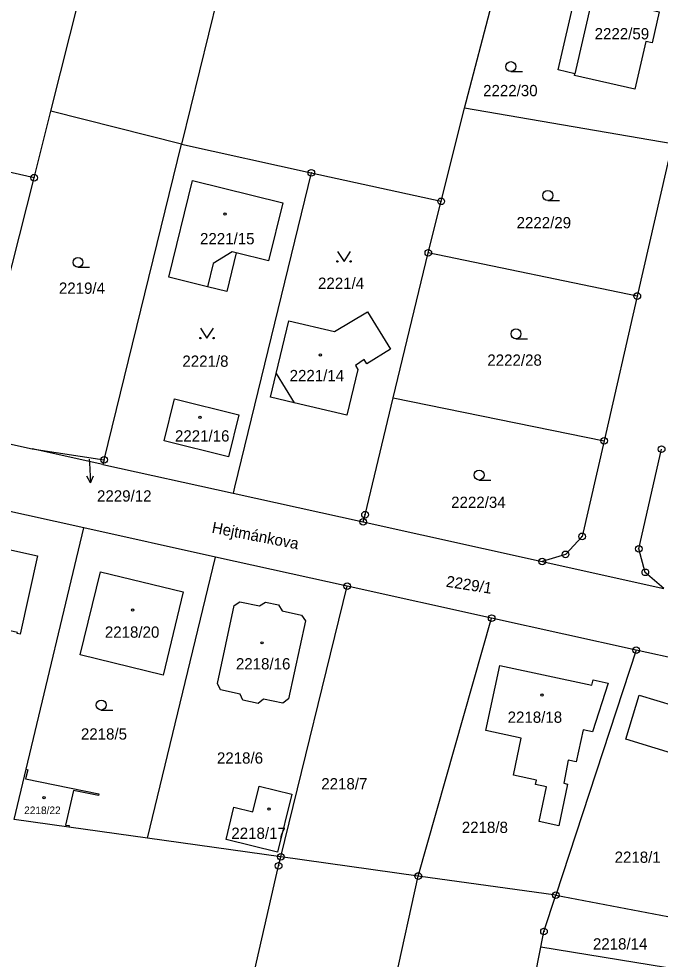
# Model space of a CAD drawing. Extents: x -733394 to -722299, y -1082822 to -1075049.
# Drawn here: x -728180.6 to -728083.8, y -1080258.9 to -1080117.1 of the extents above; entities that cross this region are included whole.
import ezdxf

# ---------------------------------------------------------------- set-up
doc = ezdxf.new("R2010")
doc.units = 0
for name, color, linetype in [('Hranice parcel', 7, 'Continuous'), ('Parcelní čísla', 7, 'Continuous'), ('Pop  PČ popisy', 7, 'Continuous'), ('Vnitřní kresba', 7, 'Continuous'), ('Značky bodu BP', 7, 'Continuous'), ('Značky budov', 7, 'Continuous'), ('Značky kultur', 7, 'Continuous')]:
    doc.layers.add(name, color=color, linetype=linetype)

msp = doc.modelspace()

# ---------------------------------------------------------------- linework, layer by layer
at = {"layer": 'Hranice parcel'}
for p, q in [((-728175.71, -1080131.01), (-728165.27, -1080089.63)), ((-728147.29, -1080100.38), (-728156.02, -1080135.98)), ((-728113.36, -1080130.56), (-728107.69, -1080108.81)), ((-728178.25, -1080141.04), (-728175.71, -1080131.01)), ((-728156.02, -1080135.98), (-728175.71, -1080131.01)), ((-728116.87, -1080144.6), (-728113.36, -1080130.56)), ((-728082.02, -1080135.91), (-728113.36, -1080130.56)), ((-728167.69, -1080183.57), (-728156.02, -1080135.98)), ((-728156.02, -1080135.98), (-728136.45, -1080140.29)), ((-728082.02, -1080135.91), (-728087.3, -1080158.88)), ((-728178.25, -1080141.04), (-728197.78, -1080136.73)), ((-728136.45, -1080140.29), (-728116.87, -1080144.6)), ((-728188.06, -1080179.81), (-728178.25, -1080141.04)), ((-728118.81, -1080152.36), (-728116.87, -1080144.6)), ((-728124.09, -1080174.23), (-728118.81, -1080152.36)), ((-728087.3, -1080158.88), (-728118.81, -1080152.36)), ((-728087.3, -1080158.88), (-728092.31, -1080180.71)), ((-728124.09, -1080174.23), (-728092.31, -1080180.71)), ((-728188.06, -1080179.81), (-728178.52, -1080181.91)), ((-728167.86, -1080184.27), (-728178.52, -1080181.91)), ((-728178.52, -1080181.91), (-728167.69, -1080183.57)), ((-728167.69, -1080183.57), (-728167.86, -1080184.27)), ((-728167.86, -1080184.27), (-728148.24, -1080188.61)), ((-728148.24, -1080188.61), (-728128.63, -1080192.94)), ((-728170.75, -1080193.85), (-728190.6, -1080189.46)), ((-728179.46, -1080230.24), (-728170.75, -1080193.85)), ((-728150.89, -1080198.25), (-728170.75, -1080193.85)), ((-728128.63, -1080192.94), (-728101.63, -1080198.91)), ((-728161.16, -1080240.62), (-728150.89, -1080198.25)), ((-728131.04, -1080202.64), (-728150.89, -1080198.25)), ((-728101.63, -1080198.91), (-728083.32, -1080202.96)), ((-728141.05, -1080243.43), (-728131.04, -1080202.64)), ((-728109.26, -1080207.46), (-728131.04, -1080202.64)), ((-728120.32, -1080246.33), (-728109.26, -1080207.46)), ((-728087.47, -1080212.28), (-728109.26, -1080207.46)), ((-728087.47, -1080212.28), (-728099.58, -1080249.22)), ((-728067.94, -1080216.6), (-728087.47, -1080212.28)), ((-728181.27, -1080237.81), (-728179.46, -1080230.24)), ((-728173.03, -1080238.96), (-728181.27, -1080237.81)), ((-728161.16, -1080240.62), (-728173.03, -1080238.96)), ((-728141.05, -1080243.43), (-728161.16, -1080240.62)), ((-728120.32, -1080246.33), (-728141.05, -1080243.43)), ((-728129.04, -1080285.49), (-728120.32, -1080246.33)), ((-728099.58, -1080249.22), (-728120.32, -1080246.33)), ((-728101.37, -1080254.69), (-728099.58, -1080249.22)), ((-728099.58, -1080249.22), (-728079.08, -1080253.13)), ((-728101.83, -1080257.04), (-728101.37, -1080254.69)), ((-728107.7, -1080286.76), (-728101.83, -1080257.04)), ((-728080.28, -1080260.58), (-728101.83, -1080257.04))]:
    msp.add_line(p, q, dxfattribs=at)
for points in [[(-728085.07, -1080120.72), (-728086.03, -1080120.51), (-728087.68, -1080127.7), (-728096.76, -1080125.64), (-728096.7, -1080125.36), (-728099.24, -1080124.78), (-728096.63, -1080113.4), (-728094.09, -1080113.95), (-728094.03, -1080113.69), (-728083.98, -1080116.01), (-728085.07, -1080120.72)], [(-728136.45, -1080140.29), (-728148.02, -1080187.71), (-728148.24, -1080188.61)], [(-728152.08, -1080157.47), (-728157.94, -1080156.06), (-728154.36, -1080141.46), (-728140.76, -1080144.81), (-728142.91, -1080153.55), (-728147.78, -1080152.38), (-728149.19, -1080158.22), (-728152.08, -1080157.47)], [(-728141.73, -1080170.57), (-728139.85, -1080162.6), (-728132.94, -1080164.25), (-728127.99, -1080161.24), (-728124.51, -1080166.9), (-728128.07, -1080169.1), (-728128.46, -1080168.47), (-728129.8, -1080169.35), (-728129.44, -1080169.94), (-728131.1, -1080176.86), (-728139.05, -1080174.97), (-728142.59, -1080174.11), (-728141.73, -1080170.57)], [(-728148.96, -1080183.12), (-728158.66, -1080180.69), (-728157.09, -1080174.4), (-728147.4, -1080176.8), (-728148.96, -1080183.12)], [(-728128.63, -1080192.94), (-728128.35, -1080191.85), (-728124.09, -1080174.23)], [(-728092.31, -1080180.71), (-728095.62, -1080195.12), (-728098.11, -1080197.83), (-728101.63, -1080198.91)], [(-728083.32, -1080202.96), (-728086.09, -1080200.54), (-728087.08, -1080197.01), (-728083.63, -1080181.97)], [(-728187.98, -1080208.05), (-728191.11, -1080207.33), (-728191.14, -1080207.48), (-728191.53, -1080207.39), (-728188.9, -1080195.59), (-728177.75, -1080198.07), (-728180.37, -1080209.84), (-728180.79, -1080209.76), (-728180.77, -1080209.61), (-728183.9, -1080208.92), (-728183.97, -1080209.22), (-728185.31, -1080210.1), (-728187.04, -1080209.69), (-728188.02, -1080208.28), (-728187.98, -1080208.05)], [(-728155.76, -1080203.48), (-728158.79, -1080216.04), (-728171.28, -1080213), (-728168.25, -1080200.44), (-728155.76, -1080203.48)], [(-728143.38, -1080205.03), (-728141.41, -1080205.46), (-728140.86, -1080206.35), (-728137.92, -1080206.98), (-728137.33, -1080207.87), (-728139.87, -1080219.62), (-728140.75, -1080220.29), (-728143.68, -1080219.65), (-728144.45, -1080220.31), (-728146.78, -1080219.82), (-728147.17, -1080218.9), (-728150.13, -1080218.24), (-728150.61, -1080217.32), (-728148.1, -1080205.55), (-728147.21, -1080204.98), (-728144.28, -1080205.61), (-728143.38, -1080205.03)], [(-728091.7, -1080217.24), (-728094.07, -1080224.59), (-728095.48, -1080224.28), (-728096.51, -1080229.1), (-728097.71, -1080228.86), (-728098.4, -1080232.34), (-728097.81, -1080232.47), (-728099.14, -1080238.75), (-728102.11, -1080238.11), (-728101, -1080232.89), (-728102.63, -1080232.54), (-728102.49, -1080231.88), (-728105.98, -1080231.13), (-728104.79, -1080225.55), (-728110.13, -1080224.37), (-728108.03, -1080214.58), (-728094.14, -1080217.55), (-728093.95, -1080216.77), (-728091.7, -1080217.24)], [(-728081.98, -1080234.35), (-728080.18, -1080228.39), (-728089.04, -1080225.67), (-728087.04, -1080219.06), (-728076.38, -1080222.29), (-728075.73, -1080220.2), (-728071.75, -1080221.4), (-728076.22, -1080236.13), (-728081.98, -1080234.35)], [(-728179.46, -1080230.24), (-728179.21, -1080230.3), (-728179.53, -1080231.66), (-728168.51, -1080233.94), (-728168.54, -1080234.19), (-728172.29, -1080233.42), (-728173.49, -1080238.64), (-728172.97, -1080238.71), (-728173.03, -1080238.96)], [(-728144.31, -1080232.79), (-728139.39, -1080233.99), (-728141.54, -1080242.73), (-728149.31, -1080240.82), (-728148.13, -1080235.97), (-728145.25, -1080236.67), (-728144.31, -1080232.79)], [(-728150.37, -1080284.21), (-728141.38, -1080244.78), (-728141.05, -1080243.43)]]:
    msp.add_lwpolyline(points, dxfattribs=at)
at = {"layer": 'Pop  PČ popisy'}
for p, q in [((-728169.93, -1080183.5), (-728169.9, -1080184.04)), ((-728169.9, -1080184.04), (-728169.74, -1080187.04)), ((-728169.74, -1080187.04), (-728170.3, -1080186.06)), ((-728169.74, -1080187.04), (-728169.3, -1080186.01))]:
    msp.add_line(p, q, dxfattribs=at)
at = {"layer": 'Vnitřní kresba'}
for p, q in [((-728094.09, -1080113.95), (-728096.7, -1080125.36)), ((-728148.36, -1080152.24), (-728151.24, -1080153.99)), ((-728147.78, -1080152.38), (-728148.36, -1080152.24)), ((-728151.24, -1080153.99), (-728152.08, -1080157.47)), ((-728141.73, -1080170.57), (-728139.05, -1080174.97))]:
    msp.add_line(p, q, dxfattribs=at)
at = {"layer": 'Značky bodu BP'}
for centre, radius in [((-728136.45, -1080140.29), 0.5), ((-728136.45, -1080140.29), 0.0303), ((-728178.25, -1080141.04), 0.5), ((-728178.25, -1080141.04), 0.0303), ((-728116.87, -1080144.6), 0.5), ((-728116.87, -1080144.6), 0.0303), ((-728118.81, -1080152.36), 0.5), ((-728118.81, -1080152.36), 0.0303), ((-728087.3, -1080158.88), 0.5), ((-728087.3, -1080158.88), 0.0303), ((-728092.31, -1080180.71), 0.5), ((-728092.31, -1080180.71), 0.0303), ((-728083.63, -1080181.97), 0.5), ((-728167.69, -1080183.57), 0.5), ((-728167.69, -1080183.57), 0.0303), ((-728128.35, -1080191.85), 0.5), ((-728128.63, -1080192.94), 0.5), ((-728128.35, -1080191.85), 0.0303), ((-728128.63, -1080192.94), 0.0303), ((-728095.62, -1080195.12), 0.5), ((-728095.62, -1080195.12), 0.0303), ((-728087.08, -1080197.01), 0.5), ((-728087.08, -1080197.01), 0.0303), ((-728101.63, -1080198.91), 0.5), ((-728098.11, -1080197.83), 0.5), ((-728098.11, -1080197.83), 0.0303), ((-728101.63, -1080198.91), 0.0303), ((-728086.09, -1080200.54), 0.5), ((-728086.09, -1080200.54), 0.0303), ((-728131.04, -1080202.64), 0.5), ((-728131.04, -1080202.64), 0.0303), ((-728109.26, -1080207.46), 0.5), ((-728109.26, -1080207.46), 0.0303), ((-728087.47, -1080212.28), 0.5), ((-728087.47, -1080212.28), 0.0303), ((-728141.05, -1080243.43), 0.5), ((-728141.05, -1080243.43), 0.0303), ((-728141.38, -1080244.78), 0.5), ((-728141.38, -1080244.78), 0.0303), ((-728120.32, -1080246.33), 0.5), ((-728120.32, -1080246.33), 0.0303), ((-728099.58, -1080249.22), 0.5), ((-728099.58, -1080249.22), 0.0303), ((-728101.37, -1080254.69), 0.5), ((-728101.37, -1080254.69), 0.0303)]:
    msp.add_circle(centre, radius, dxfattribs=at)
at = {"layer": 'Značky budov'}
for centre in [(-728149.46, -1080146.53), (-728135.08, -1080167.76), (-728153.24, -1080177.17), (-728163.39, -1080206.23), (-728143.87, -1080211.17), (-728101.68, -1080219.04), (-728176.74, -1080234.52), (-728142.81, -1080236.23)]:
    msp.add_circle(centre, 0.175, dxfattribs=at)
at = {"layer": 'Značky kultur'}
for p, q in [((-728106.37, -1080125.04), (-728104.62, -1080125.04)), ((-728100.79, -1080144.47), (-728099.04, -1080144.47)), ((-728171.63, -1080154.55), (-728169.88, -1080154.55)), ((-728105.59, -1080165.33), (-728103.84, -1080165.33)), ((-728111.15, -1080186.62), (-728109.4, -1080186.62)), ((-728168.13, -1080221.3), (-728166.38, -1080221.3))]:
    msp.add_line(p, q, dxfattribs=at)
for points in [[(-728132.52, -1080152.16), (-728131.52, -1080153.66), (-728130.52, -1080152.16)], [(-728153.18, -1080163.71), (-728152.18, -1080165.21), (-728151.18, -1080163.71)]]:
    msp.add_lwpolyline(points, dxfattribs=at)
for centre, radius in [((-728106.37, -1080124.29), 0.75), ((-728100.79, -1080143.72), 0.75), ((-728171.63, -1080153.8), 0.75), ((-728132.52, -1080153.66), 0.1), ((-728130.52, -1080153.66), 0.1), ((-728105.59, -1080164.58), 0.75), ((-728153.18, -1080165.21), 0.1), ((-728151.18, -1080165.21), 0.1), ((-728111.15, -1080185.87), 0.75), ((-728168.13, -1080220.55), 0.75)]:
    msp.add_circle(centre, radius, dxfattribs=at)

# ---------------------------------------------------------------- texts
at = {"layer": 'Parcelní čísla'}
for s, height, p in [('2222/59', 1.7, (-728093.73, -1080120.18)), ('2222/30', 1.7, (-728110.55, -1080128.75)), ('2222/29', 1.7, (-728105.5, -1080148.67)), ('2221/15', 1.7, (-728153.23, -1080151.08)), ('2221/4', 1.7, (-728135.44, -1080157.8)), ('2219/4', 1.7, (-728174.51, -1080158.54)), ('2221/8', 1.7, (-728155.89, -1080169.55)), ('2222/28', 1.7, (-728109.91, -1080169.39)), ('2221/14', 1.7, (-728139.72, -1080171.72)), ('2221/16', 1.7, (-728157.01, -1080180.82)), ('2229/12', 1.7, (-728168.76, -1080189.87)), ('2222/34', 1.7, (-728115.37, -1080190.83)), ('2218/20', 1.7, (-728167.58, -1080210.4)), ('2218/16', 1.7, (-728147.82, -1080215.18)), ('2218/18', 1.7, (-728106.85, -1080223.23)), ('2218/5', 1.7, (-728171.19, -1080225.76)), ('2218/6', 1.7, (-728150.68, -1080229.38)), ('2218/7', 1.7, (-728134.95, -1080233.27)), ('2218/22', 1.139, (-728179.75, -1080236.99)), ('2218/8', 1.7, (-728113.76, -1080239.84)), ('2218/17', 1.7, (-728148.51, -1080240.73)), ('2218/1', 1.7, (-728090.72, -1080244.34)), ('2218/14', 1.7, (-728093.99, -1080257.41))]:
    msp.add_text(s, height=height, dxfattribs=at).set_placement(p)
msp.add_text('2229/1', height=1.7, rotation=351, dxfattribs=at).set_placement((-728116.22, -1080202.7))
at = {"layer": 'Pop  PČ popisy'}
msp.add_text('Hejtmánkova', height=1.7, rotation=349, dxfattribs=at).set_placement((-728151.55, -1080194.55))

doc.saveas('drawing.dxf')
